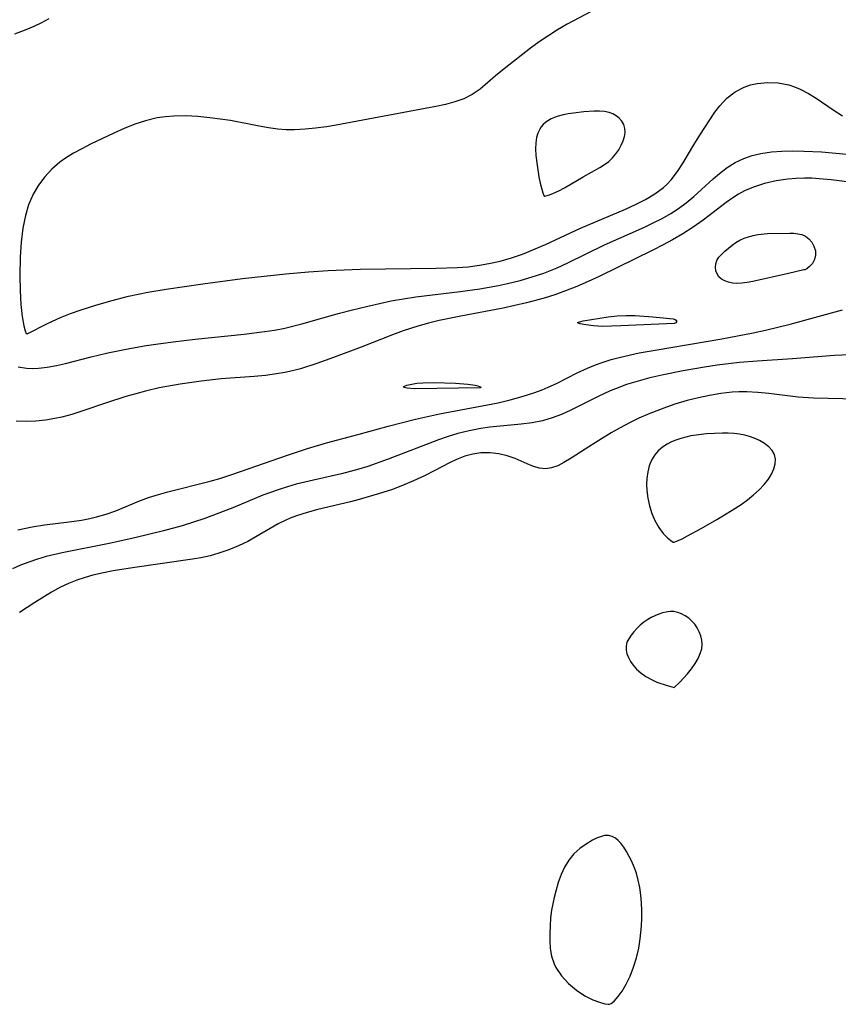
# Model space of a CAD drawing. Header units: metres. Extents: x 1073367 to 1082519, y 1569854 to 1574957.
# Tile 1006 of 1056: x 1080247 to 1080374, y 1573418 to 1573570. Entities that reach past the tile are written whole.
import ezdxf

# ---------------------------------------------------------------- set-up
doc = ezdxf.new("R2010")
doc.units = ezdxf.units.M
doc.layers.add('CGG_CurvaNivelLidar_v1', color=253, linetype='Continuous', lineweight=30)

msp = doc.modelspace()

# ---------------------------------------------------------------- linework, layer by layer
at = {"layer": 'CGG_CurvaNivelLidar_v1'}
for p, q in [((1080335.6546, 1573571.53, 72), (1080331.9618, 1573569.5409, 72)), ((1080249.5394, 1573569.1898, 71.5), (1080248.32, 1573568.6763, 71.5)), ((1080250.7292, 1573569.7556, 71.5), (1080249.5394, 1573569.1898, 71.5)), ((1080251.8827, 1573570.3838, 71.5), (1080250.7292, 1573569.7556, 71.5)), ((1080331.9618, 1573569.5409, 72), (1080330.4615, 1573568.666, 72)), ((1080248.32, 1573568.6763, 71.5), (1080246.5607, 1573568.031, 71.5)), ((1080328.9655, 1573567.7206, 72), (1080327.6106, 1573566.8079, 72)), ((1080330.4615, 1573568.666, 72), (1080328.9655, 1573567.7206, 72)), ((1080327.6106, 1573566.8079, 72), (1080326.2853, 1573565.8508, 72)), ((1080326.2853, 1573565.8508, 72), (1080322.2144, 1573562.6316, 72)), ((1080320.8968, 1573561.5549, 72), (1080318.513, 1573559.5298, 72)), ((1080322.2144, 1573562.6316, 72), (1080320.8968, 1573561.5549, 72)), ((1080359.2733, 1573559.8357, 72), (1080360.2712, 1573560.1705, 72)), ((1080360.2712, 1573560.1705, 72), (1080361.3094, 1573560.3897, 72)), ((1080361.3094, 1573560.3897, 72), (1080362.9239, 1573560.5433, 72)), ((1080362.9239, 1573560.5433, 72), (1080364.56, 1573560.481, 72)), ((1080364.56, 1573560.481, 72), (1080366.178, 1573560.1736, 72)), ((1080366.178, 1573560.1736, 72), (1080367.0743, 1573559.8772, 72)), ((1080317.2543, 1573558.6676, 72), (1080315.9718, 1573558.0355, 72)), ((1080318.513, 1573559.5298, 72), (1080317.2543, 1573558.6676, 72)), ((1080356.6373, 1573558.1092, 72), (1080357.8958, 1573559.0969, 72)), ((1080357.8958, 1573559.0969, 72), (1080359.2733, 1573559.8357, 72)), ((1080367.0743, 1573559.8772, 72), (1080367.9534, 1573559.5044, 72)), ((1080367.9534, 1573559.5044, 72), (1080369.2127, 1573558.8526, 72)), ((1080369.2127, 1573558.8526, 72), (1080370.4361, 1573558.1102, 72)), ((1080313.1475, 1573557.149, 72), (1080311.6494, 1573556.8216, 72)), ((1080314.5892, 1573557.5406, 72), (1080313.1475, 1573557.149, 72)), ((1080315.9718, 1573558.0355, 72), (1080314.5892, 1573557.5406, 72)), ((1080355.5077, 1573556.9214, 72), (1080356.6373, 1573558.1092, 72)), ((1080370.4361, 1573558.1102, 72), (1080373.0273, 1573556.3156, 72)), ((1080311.6494, 1573556.8216, 72), (1080296.2424, 1573553.9521, 72)), ((1080331.3234, 1573555.5402, 72.5), (1080330.5682, 1573555.3377, 72.5)), ((1080332.105, 1573555.7032, 72.5), (1080331.3234, 1573555.5402, 72.5)), ((1080332.9037, 1573555.8353, 72.5), (1080332.105, 1573555.7032, 72.5)), ((1080334.5217, 1573556.025, 72.5), (1080332.9037, 1573555.8353, 72.5)), ((1080336.1212, 1573556.1158, 72.5), (1080334.5217, 1573556.025, 72.5)), ((1080336.921, 1573556.1111, 72.5), (1080336.1212, 1573556.1158, 72.5)), ((1080337.6898, 1573556.0488, 72.5), (1080336.921, 1573556.1111, 72.5)), ((1080338.4147, 1573555.9027, 72.5), (1080337.6898, 1573556.0488, 72.5)), ((1080339.004, 1573555.6855, 72.5), (1080338.4147, 1573555.9027, 72.5)), ((1080339.5375, 1573555.3897, 72.5), (1080339.004, 1573555.6855, 72.5)), ((1080352.4615, 1573552.4321, 72), (1080354.7775, 1573555.9655, 72)), ((1080354.7775, 1573555.9655, 72), (1080355.5077, 1573556.9214, 72)), ((1080373.0273, 1573556.3156, 72), (1080374.481, 1573555.4102, 72)), ((1080265.1256, 1573554.0978, 72), (1080263.4934, 1573553.4476, 72)), ((1080266.7894, 1573554.642, 72), (1080265.1256, 1573554.0978, 72)), ((1080268.6069, 1573555.0711, 72), (1080266.7894, 1573554.642, 72)), ((1080269.8871, 1573555.2611, 72), (1080268.6069, 1573555.0711, 72)), ((1080271.1803, 1573555.3661, 72), (1080269.8871, 1573555.2611, 72)), ((1080273.0249, 1573555.3841, 72), (1080271.1803, 1573555.3661, 72)), ((1080274.8791, 1573555.2863, 72), (1080273.0249, 1573555.3841, 72)), ((1080276.7362, 1573555.1095, 72), (1080274.8791, 1573555.2863, 72)), ((1080278.3474, 1573554.9089, 72), (1080276.7362, 1573555.1095, 72)), ((1080279.9052, 1573554.6647, 72), (1080278.3474, 1573554.9089, 72)), ((1080284.3832, 1573553.7941, 72), (1080279.9052, 1573554.6647, 72)), ((1080296.2424, 1573553.9521, 72), (1080294.738, 1573553.7055, 72)), ((1080328.236, 1573554.0408, 72.5), (1080327.9455, 1573553.6953, 72.5)), ((1080328.584, 1573554.36, 72.5), (1080328.236, 1573554.0408, 72.5)), ((1080328.9739, 1573554.6391, 72.5), (1080328.584, 1573554.36, 72.5)), ((1080329.4696, 1573554.9138, 72.5), (1080328.9739, 1573554.6391, 72.5)), ((1080330.0038, 1573555.1443, 72.5), (1080329.4696, 1573554.9138, 72.5)), ((1080330.5682, 1573555.3377, 72.5), (1080330.0038, 1573555.1443, 72.5)), ((1080340.0026, 1573555.0227, 72.5), (1080339.5375, 1573555.3897, 72.5)), ((1080340.4064, 1573554.5591, 72.5), (1080340.0026, 1573555.0227, 72.5)), ((1080340.702, 1573554.0358, 72.5), (1080340.4064, 1573554.5591, 72.5)), ((1080340.8712, 1573553.4667, 72.5), (1080340.702, 1573554.0358, 72.5)), ((1080261.9272, 1573552.7408, 72), (1080258.3072, 1573551.0078, 72)), ((1080263.4934, 1573553.4476, 72), (1080261.9272, 1573552.7408, 72)), ((1080285.8083, 1573553.5396, 72), (1080284.3832, 1573553.7941, 72)), ((1080287.2265, 1573553.3413, 72), (1080285.8083, 1573553.5396, 72)), ((1080288.5342, 1573553.2362, 72), (1080287.2265, 1573553.3413, 72)), ((1080289.8232, 1573553.228, 72), (1080288.5342, 1573553.2362, 72)), ((1080291.4473, 1573553.3137, 72), (1080289.8232, 1573553.228, 72)), ((1080293.0869, 1573553.4787, 72), (1080291.4473, 1573553.3137, 72)), ((1080294.738, 1573553.7055, 72), (1080293.0869, 1573553.4787, 72)), ((1080327.4207, 1573552.7019, 72.5), (1080327.2278, 1573552.0364, 72.5)), ((1080327.7003, 1573553.3158, 72.5), (1080327.4207, 1573552.7019, 72.5)), ((1080327.9455, 1573553.6953, 72.5), (1080327.7003, 1573553.3158, 72.5)), ((1080340.7949, 1573552.1966, 72.5), (1080340.8971, 1573552.8432, 72.5)), ((1080340.8971, 1573552.8432, 72.5), (1080340.8712, 1573553.4667, 72.5)), ((1080351.5169, 1573550.9323, 72), (1080352.4615, 1573552.4321, 72)), ((1080258.3072, 1573551.0078, 72), (1080256.9687, 1573550.3276, 72)), ((1080327.1058, 1573551.2448, 72.5), (1080327.0759, 1573550.3088, 72.5)), ((1080327.2278, 1573552.0364, 72.5), (1080327.1058, 1573551.2448, 72.5)), ((1080340.288, 1573550.8495, 72.5), (1080340.5909, 1573551.5391, 72.5)), ((1080340.5909, 1573551.5391, 72.5), (1080340.7949, 1573552.1966, 72.5)), ((1080349.8499, 1573548.1303, 72), (1080351.5169, 1573550.9323, 72)), ((1080255.6666, 1573549.6097, 72), (1080254.419, 1573548.838, 72)), ((1080256.9687, 1573550.3276, 72), (1080255.6666, 1573549.6097, 72)), ((1080327.0759, 1573550.3088, 72.5), (1080327.1238, 1573549.2644, 72.5)), ((1080338.9601, 1573548.9133, 72.5), (1080339.4664, 1573549.5224, 72.5)), ((1080339.4664, 1573549.5224, 72.5), (1080339.91, 1573550.1729, 72.5)), ((1080339.91, 1573550.1729, 72.5), (1080340.288, 1573550.8495, 72.5)), ((1080360.5387, 1573549.2773, 71.5), (1080361.8862, 1573549.5922, 71.5)), ((1080361.8862, 1573549.5922, 71.5), (1080363.4894, 1573549.8202, 71.5)), ((1080363.4894, 1573549.8202, 71.5), (1080365.1343, 1573549.941, 71.5)), ((1080365.1343, 1573549.941, 71.5), (1080366.8195, 1573549.9863, 71.5)), ((1080366.8195, 1573549.9863, 71.5), (1080368.5272, 1573549.9651, 71.5)), ((1080368.5272, 1573549.9651, 71.5), (1080371.261, 1573549.8135, 71.5)), ((1080371.261, 1573549.8135, 71.5), (1080381.7953, 1573548.8613, 71.5)), ((1080253.5627, 1573548.2321, 72), (1080252.3342, 1573547.1793, 72)), ((1080254.419, 1573548.838, 72), (1080253.5627, 1573548.2321, 72)), ((1080327.1238, 1573549.2644, 72.5), (1080327.233, 1573548.1623, 72.5)), ((1080327.233, 1573548.1623, 72.5), (1080327.5739, 1573545.9848, 72.5)), ((1080336.9877, 1573547.4315, 72.5), (1080337.715, 1573547.8695, 72.5)), ((1080337.715, 1573547.8695, 72.5), (1080338.3874, 1573548.3644, 72.5)), ((1080338.3874, 1573548.3644, 72.5), (1080338.9601, 1573548.9133, 72.5)), ((1080348.9725, 1573546.7826, 72), (1080349.8499, 1573548.1303, 72)), ((1080356.6677, 1573547.4075, 71.5), (1080357.9217, 1573548.1912, 71.5)), ((1080357.9217, 1573548.1912, 71.5), (1080359.2436, 1573548.8315, 71.5)), ((1080359.2436, 1573548.8315, 71.5), (1080360.5387, 1573549.2773, 71.5)), ((1080252.3342, 1573547.1793, 72), (1080251.231, 1573545.9993, 72)), ((1080334.3965, 1573545.9905, 72.5), (1080336.9877, 1573547.4315, 72.5)), ((1080348.0004, 1573545.5283, 72), (1080348.9725, 1573546.7826, 72)), ((1080354.5256, 1573545.6894, 71.5), (1080355.4764, 1573546.5084, 71.5)), ((1080355.4764, 1573546.5084, 71.5), (1080356.6677, 1573547.4075, 71.5)), ((1080251.231, 1573545.9993, 72), (1080250.261, 1573544.7068, 72)), ((1080327.5739, 1573545.9848, 72.5), (1080327.7775, 1573545.0073, 72.5)), ((1080327.7775, 1573545.0073, 72.5), (1080328.1828, 1573543.516, 72.5)), ((1080331.5226, 1573544.293, 72.5), (1080334.3965, 1573545.9905, 72.5)), ((1080347.3218, 1573544.8129, 72), (1080348.0004, 1573545.5283, 72)), ((1080351.5151, 1573542.9321, 71.5), (1080354.5256, 1573545.6894, 71.5)), ((1080362.4362, 1573544.9557, 71), (1080360.7195, 1573544.3956, 71)), ((1080364.2143, 1573545.3685, 71), (1080362.4362, 1573544.9557, 71)), ((1080366.0373, 1573545.6392, 71), (1080364.2143, 1573545.3685, 71)), ((1080367.3144, 1573545.7414, 71), (1080366.0373, 1573545.6392, 71)), ((1080368.6022, 1573545.7773, 71), (1080367.3144, 1573545.7414, 71)), ((1080369.7512, 1573545.7563, 71), (1080368.6022, 1573545.7773, 71)), ((1080370.9033, 1573545.6922, 71), (1080369.7512, 1573545.7563, 71)), ((1080372.7281, 1573545.5198, 71), (1080370.9033, 1573545.6922, 71)), ((1080376.3655, 1573545.0306, 71), (1080372.7281, 1573545.5198, 71)), ((1080249.4432, 1573543.3085, 72), (1080248.7429, 1573541.6666, 72)), ((1080250.261, 1573544.7068, 72), (1080249.4432, 1573543.3085, 72)), ((1080328.1828, 1573543.516, 72.5), (1080328.3496, 1573543.1078, 72.5)), ((1080329.2224, 1573543.1869, 72.5), (1080329.8503, 1573543.4395, 72.5)), ((1080329.8503, 1573543.4395, 72.5), (1080330.6396, 1573543.8171, 72.5)), ((1080330.6396, 1573543.8171, 72.5), (1080331.5226, 1573544.293, 72.5)), ((1080344.0492, 1573542.4998, 72), (1080345.487, 1573543.363, 72)), ((1080345.487, 1573543.363, 72), (1080346.8057, 1573544.3468, 72)), ((1080346.8057, 1573544.3468, 72), (1080347.3218, 1573544.8129, 72)), ((1080359.3406, 1573543.796, 71), (1080358.4294, 1573543.3001, 71)), ((1080360.7195, 1573544.3956, 71), (1080359.3406, 1573543.796, 71)), ((1080328.3496, 1573543.1078, 72.5), (1080328.4525, 1573542.9636, 72.5)), ((1080328.4525, 1573542.9636, 72.5), (1080328.5, 1573542.9757, 72.5)), ((1080328.5, 1573542.9757, 72.5), (1080329.2224, 1573543.1869, 72.5)), ((1080342.5251, 1573541.7209, 72), (1080344.0492, 1573542.4998, 72)), ((1080349.1538, 1573541.0996, 71.5), (1080350.318, 1573541.9476, 71.5)), ((1080350.318, 1573541.9476, 71.5), (1080351.5151, 1573542.9321, 71.5)), ((1080356.4949, 1573542.0033, 71), (1080352.9351, 1573539.2878, 71)), ((1080357.6936, 1573542.8401, 71), (1080356.4949, 1573542.0033, 71)), ((1080358.4294, 1573543.3001, 71), (1080357.6936, 1573542.8401, 71)), ((1080248.7429, 1573541.6666, 72), (1080248.2341, 1573540.0027, 72)), ((1080333.994, 1573538.0349, 72), (1080340.9414, 1573540.9961, 72)), ((1080340.9414, 1573540.9961, 72), (1080342.5251, 1573541.7209, 72)), ((1080346.6169, 1573539.5689, 71.5), (1080347.9372, 1573540.3172, 71.5)), ((1080347.9372, 1573540.3172, 71.5), (1080349.1538, 1573541.0996, 71.5)), ((1080248.2341, 1573540.0027, 72), (1080247.8522, 1573538.0623, 72)), ((1080343.8683, 1573538.2207, 71.5), (1080345.2569, 1573538.8757, 71.5)), ((1080345.2569, 1573538.8757, 71.5), (1080346.6169, 1573539.5689, 71.5)), ((1080352.9351, 1573539.2878, 71), (1080351.4065, 1573538.2114, 71)), ((1080247.8522, 1573538.0623, 72), (1080247.588, 1573535.8772, 72)), ((1080328.5849, 1573535.5391, 72), (1080333.994, 1573538.0349, 72)), ((1080337.7206, 1573535.4861, 71.5), (1080343.8683, 1573538.2207, 71.5)), ((1080351.4065, 1573538.2114, 71), (1080349.826, 1573537.1934, 71)), ((1080362.8837, 1573537.2044, 70.5), (1080366.3539, 1573537.2856, 70.5)), ((1080366.3539, 1573537.2856, 70.5), (1080366.9899, 1573537.2641, 70.5)), ((1080366.9899, 1573537.2641, 70.5), (1080367.6002, 1573537.196, 70.5)), ((1080247.588, 1573535.8772, 72), (1080247.4325, 1573533.5514, 72)), ((1080348.1988, 1573536.2397, 71), (1080346.7526, 1573535.4662, 71)), ((1080349.826, 1573537.1934, 71), (1080348.1988, 1573536.2397, 71)), ((1080357.4385, 1573535.4212, 70.5), (1080358.0209, 1573535.8358, 70.5)), ((1080358.0209, 1573535.8358, 70.5), (1080358.6397, 1573536.2027, 70.5)), ((1080358.6397, 1573536.2027, 70.5), (1080359.2915, 1573536.4963, 70.5)), ((1080359.2915, 1573536.4963, 70.5), (1080359.979, 1573536.7298, 70.5)), ((1080359.979, 1573536.7298, 70.5), (1080360.6923, 1573536.9128, 70.5)), ((1080360.6923, 1573536.9128, 70.5), (1080361.4235, 1573537.0514, 70.5)), ((1080361.4235, 1573537.0514, 70.5), (1080362.8837, 1573537.2044, 70.5)), ((1080367.6002, 1573537.196, 70.5), (1080368.176, 1573537.057, 70.5)), ((1080368.176, 1573537.057, 70.5), (1080368.7613, 1573536.7981, 70.5)), ((1080368.7613, 1573536.7981, 70.5), (1080369.2887, 1573536.4118, 70.5)), ((1080369.2887, 1573536.4118, 70.5), (1080369.7352, 1573535.8898, 70.5)), ((1080369.7352, 1573535.8898, 70.5), (1080370.075, 1573535.2749, 70.5)), ((1080325.0477, 1573534.0615, 72), (1080328.5849, 1573535.5391, 72)), ((1080332.0359, 1573532.6756, 71.5), (1080337.7206, 1573535.4861, 71.5)), ((1080345.1825, 1573534.6762, 71), (1080336.8788, 1573530.5967, 71)), ((1080346.7526, 1573535.4662, 71), (1080345.1825, 1573534.6762, 71)), ((1080355.8186, 1573534.058, 70.5), (1080356.3274, 1573534.5256, 70.5)), ((1080356.3274, 1573534.5256, 70.5), (1080357.4385, 1573535.4212, 70.5)), ((1080370.075, 1573535.2749, 70.5), (1080370.289, 1573534.5737, 70.5)), ((1080370.289, 1573534.5737, 70.5), (1080370.3283, 1573533.8673, 70.5)), ((1080247.4325, 1573533.5514, 72), (1080247.3738, 1573530.7635, 72)), ((1080319.8374, 1573532.5704, 72), (1080321.6107, 1573532.9731, 72)), ((1080321.6107, 1573532.9731, 72), (1080323.35, 1573533.4703, 72)), ((1080323.35, 1573533.4703, 72), (1080325.0477, 1573534.0615, 72)), ((1080330.3977, 1573531.9299, 71.5), (1080332.0359, 1573532.6756, 71.5)), ((1080354.9106, 1573532.537, 70.5), (1080355.0696, 1573533.0506, 70.5)), ((1080355.0696, 1573533.0506, 70.5), (1080355.3865, 1573533.5707, 70.5)), ((1080355.3865, 1573533.5707, 70.5), (1080355.8186, 1573534.058, 70.5)), ((1080370.1738, 1573533.2028, 70.5), (1080369.8312, 1573532.6097, 70.5)), ((1080370.3283, 1573533.8673, 70.5), (1080370.1738, 1573533.2028, 70.5)), ((1080288.4894, 1573531.0228, 72), (1080291.9829, 1573531.3292, 72)), ((1080291.9829, 1573531.3292, 72), (1080295.0046, 1573531.5031, 72)), ((1080295.0046, 1573531.5031, 72), (1080299.946, 1573531.7211, 72)), ((1080299.946, 1573531.7211, 72), (1080311.6726, 1573531.8573, 72)), ((1080311.6726, 1573531.8573, 72), (1080314.9879, 1573531.9785, 72)), ((1080314.9879, 1573531.9785, 72), (1080316.6309, 1573532.1049, 72)), ((1080316.6309, 1573532.1049, 72), (1080318.4128, 1573532.3227, 72)), ((1080318.4128, 1573532.3227, 72), (1080319.8374, 1573532.5704, 72)), ((1080328.3184, 1573531.1139, 71.5), (1080330.3977, 1573531.9299, 71.5)), ((1080354.8708, 1573532.0062, 70.5), (1080354.9106, 1573532.537, 70.5)), ((1080354.9395, 1573531.4813, 70.5), (1080354.8708, 1573532.0062, 70.5)), ((1080355.1136, 1573530.9867, 70.5), (1080354.9395, 1573531.4813, 70.5)), ((1080368.5, 1573531.6088, 70.5), (1080366.1312, 1573531.0268, 70.5)), ((1080368.6581, 1573531.6283, 70.5), (1080368.5, 1573531.6088, 70.5)), ((1080368.9539, 1573531.7899, 70.5), (1080368.6581, 1573531.6283, 70.5)), ((1080369.3903, 1573532.1302, 70.5), (1080368.9539, 1573531.7899, 70.5)), ((1080369.8312, 1573532.6097, 70.5), (1080369.3903, 1573532.1302, 70.5)), ((1080247.3738, 1573530.7635, 72), (1080247.4259, 1573528.4165, 72)), ((1080275.667, 1573529.4713, 72), (1080281.8036, 1573530.2573, 72)), ((1080281.8036, 1573530.2573, 72), (1080288.4894, 1573531.0228, 72)), ((1080322.7203, 1573529.4882, 71.5), (1080324.7066, 1573529.9888, 71.5)), ((1080324.7066, 1573529.9888, 71.5), (1080326.5256, 1573530.5163, 71.5)), ((1080326.5256, 1573530.5163, 71.5), (1080328.3184, 1573531.1139, 71.5)), ((1080335.1658, 1573529.7939, 71), (1080333.4323, 1573529.0359, 71)), ((1080336.8788, 1573530.5967, 71), (1080335.1658, 1573529.7939, 71)), ((1080355.398, 1573530.5495, 70.5), (1080355.1136, 1573530.9867, 70.5)), ((1080355.8029, 1573530.1895, 70.5), (1080355.398, 1573530.5495, 70.5)), ((1080356.3034, 1573529.9094, 70.5), (1080355.8029, 1573530.1895, 70.5)), ((1080356.8751, 1573529.7033, 70.5), (1080356.3034, 1573529.9094, 70.5)), ((1080357.4985, 1573529.5705, 70.5), (1080356.8751, 1573529.7033, 70.5)), ((1080359.734, 1573529.6637, 70.5), (1080358.9347, 1573529.5508, 70.5)), ((1080360.6108, 1573529.8372, 70.5), (1080359.734, 1573529.6637, 70.5)), ((1080366.1312, 1573531.0268, 70.5), (1080360.6108, 1573529.8372, 70.5)), ((1080247.4259, 1573528.4165, 72), (1080247.5587, 1573526.2645, 72)), ((1080264.1628, 1573527.5267, 72), (1080267.1422, 1573528.1498, 72)), ((1080267.1422, 1573528.1498, 72), (1080269.9886, 1573528.639, 72)), ((1080269.9886, 1573528.639, 72), (1080275.667, 1573529.4713, 72)), ((1080308.5716, 1573527.4358, 71.5), (1080315.4218, 1573528.2466, 71.5)), ((1080315.4218, 1573528.2466, 71.5), (1080318.4685, 1573528.6602, 71.5)), ((1080318.4685, 1573528.6602, 71.5), (1080321.3113, 1573529.1781, 71.5)), ((1080321.3113, 1573529.1781, 71.5), (1080322.7203, 1573529.4882, 71.5)), ((1080331.6867, 1573528.3514, 71), (1080330.0561, 1573527.7798, 71)), ((1080333.4323, 1573529.0359, 71), (1080331.6867, 1573528.3514, 71)), ((1080358.1584, 1573529.5155, 70.5), (1080357.4985, 1573529.5705, 70.5)), ((1080358.9347, 1573529.5508, 70.5), (1080358.1584, 1573529.5155, 70.5)), ((1080259.122, 1573526.1779, 72), (1080261.425, 1573526.8348, 72)), ((1080261.425, 1573526.8348, 72), (1080264.1628, 1573527.5267, 72)), ((1080301.1541, 1573526.0288, 71.5), (1080304.774, 1573526.8185, 71.5)), ((1080304.774, 1573526.8185, 71.5), (1080306.6677, 1573527.153, 71.5)), ((1080306.6677, 1573527.153, 71.5), (1080308.5716, 1573527.4358, 71.5)), ((1080328.4061, 1573527.2605, 71), (1080325.6767, 1573526.5189, 71)), ((1080330.0561, 1573527.7798, 71), (1080328.4061, 1573527.2605, 71)), ((1080247.5587, 1573526.2645, 72), (1080247.751, 1573524.4165, 72)), ((1080255.19, 1573524.8718, 72), (1080256.8515, 1573525.4575, 72)), ((1080256.8515, 1573525.4575, 72), (1080259.122, 1573526.1779, 72)), ((1080296.7844, 1573524.9242, 71.5), (1080298.5727, 1573525.3975, 71.5)), ((1080298.5727, 1573525.3975, 71.5), (1080301.1541, 1573526.0288, 71.5)), ((1080322.0816, 1573525.7075, 71), (1080315.5145, 1573524.4534, 71)), ((1080325.6767, 1573526.5189, 71), (1080322.0816, 1573525.7075, 71)), ((1080366.3837, 1573523.2088, 71), (1080374.5061, 1573525.4605, 71)), ((1080247.751, 1573524.4165, 72), (1080247.9818, 1573522.9789, 72)), ((1080251.7652, 1573523.396, 72), (1080253.6453, 1573524.259, 72)), ((1080253.6453, 1573524.259, 72), (1080255.19, 1573524.8718, 72)), ((1080290.9524, 1573523.2569, 71.5), (1080296.7844, 1573524.9242, 71.5)), ((1080312.1727, 1573523.7716, 71), (1080310.5189, 1573523.3785, 71)), ((1080315.5145, 1573524.4534, 71), (1080312.1727, 1573523.7716, 71)), ((1080333.5612, 1573523.4593, 70.5), (1080333.6841, 1573523.5526, 70.5)), ((1080333.6841, 1573523.5526, 70.5), (1080334.435, 1573523.7371, 70.5)), ((1080334.435, 1573523.7371, 70.5), (1080338.2957, 1573524.3673, 70.5)), ((1080338.2957, 1573524.3673, 70.5), (1080339.6509, 1573524.5375, 70.5)), ((1080339.6509, 1573524.5375, 70.5), (1080341.0374, 1573524.5847, 70.5)), ((1080341.0374, 1573524.5847, 70.5), (1080342.4298, 1573524.5442, 70.5)), ((1080342.4298, 1573524.5442, 70.5), (1080345.1876, 1573524.363, 70.5)), ((1080345.1876, 1573524.363, 70.5), (1080347.2716, 1573524.1717, 70.5)), ((1080347.2716, 1573524.1717, 70.5), (1080348.3052, 1573524.0407, 70.5)), ((1080348.3052, 1573524.0407, 70.5), (1080348.6563, 1573523.9394, 70.5)), ((1080348.6563, 1573523.9394, 70.5), (1080348.8373, 1573523.7916, 70.5)), ((1080348.8488, 1573523.6114, 70.5), (1080348.741, 1573523.4494, 70.5)), ((1080348.8373, 1573523.7916, 70.5), (1080348.8488, 1573523.6114, 70.5)), ((1080247.9818, 1573522.9789, 72), (1080248.1805, 1573522.1958, 72)), ((1080248.1805, 1573522.1958, 72), (1080248.3727, 1573521.7829, 72)), ((1080248.5, 1573521.7355, 72), (1080251.7652, 1573523.396, 72)), ((1080282.0399, 1573521.6753, 71.5), (1080285.1886, 1573522.0737, 71.5)), ((1080285.1886, 1573522.0737, 71.5), (1080286.7498, 1573522.3211, 71.5)), ((1080286.7498, 1573522.3211, 71.5), (1080288.3205, 1573522.62, 71.5)), ((1080288.3205, 1573522.62, 71.5), (1080290.9524, 1573523.2569, 71.5)), ((1080306.5969, 1573522.1794, 71), (1080304.9801, 1573521.5751, 71)), ((1080308.8823, 1573522.9312, 71), (1080306.5969, 1573522.1794, 71)), ((1080310.5189, 1573523.3785, 71), (1080308.8823, 1573522.9312, 71)), ((1080333.6593, 1573523.3676, 70.5), (1080333.5612, 1573523.4593, 70.5)), ((1080333.934, 1573523.2759, 70.5), (1080333.6593, 1573523.3676, 70.5)), ((1080334.8407, 1573523.1013, 70.5), (1080333.934, 1573523.2759, 70.5)), ((1080336.0298, 1573522.9589, 70.5), (1080334.8407, 1573523.1013, 70.5)), ((1080337.3593, 1573522.8863, 70.5), (1080336.0298, 1573522.9589, 70.5)), ((1080340.2406, 1573522.9629, 70.5), (1080337.3593, 1573522.8863, 70.5)), ((1080348.5, 1573523.3328, 70.5), (1080340.2406, 1573522.9629, 70.5)), ((1080348.741, 1573523.4494, 70.5), (1080348.5, 1573523.3328, 70.5)), ((1080360.6725, 1573521.8647, 71), (1080362.5847, 1573522.2771, 71)), ((1080362.5847, 1573522.2771, 71), (1080366.3837, 1573523.2088, 71)), ((1080248.3727, 1573521.7829, 72), (1080248.5, 1573521.7355, 72)), ((1080268.3985, 1573520.1392, 71.5), (1080271.091, 1573520.5103, 71.5)), ((1080271.091, 1573520.5103, 71.5), (1080274.4687, 1573520.9017, 71.5)), ((1080274.4687, 1573520.9017, 71.5), (1080282.0399, 1573521.6753, 71.5)), ((1080304.9801, 1573521.5751, 71), (1080300.1365, 1573519.6707, 71)), ((1080345.5595, 1573519.2302, 71), (1080355.8172, 1573520.9597, 71)), ((1080355.8172, 1573520.9597, 71), (1080360.6725, 1573521.8647, 71)), ((1080260.9997, 1573518.7816, 71.5), (1080263.5654, 1573519.3086, 71.5)), ((1080263.5654, 1573519.3086, 71.5), (1080266.6079, 1573519.8561, 71.5)), ((1080266.6079, 1573519.8561, 71.5), (1080268.3985, 1573520.1392, 71.5)), ((1080300.1365, 1573519.6707, 71), (1080295.8518, 1573518.0548, 71)), ((1080343.0905, 1573518.7861, 71), (1080345.5595, 1573519.2302, 71)), ((1080254.4484, 1573517.1725, 71.5), (1080258.3996, 1573518.179, 71.5)), ((1080258.3996, 1573518.179, 71.5), (1080260.9997, 1573518.7816, 71.5)), ((1080295.8518, 1573518.0548, 71), (1080293.2611, 1573517.1417, 71)), ((1080337.5216, 1573517.38, 71), (1080338.7636, 1573517.7677, 71)), ((1080338.7636, 1573517.7677, 71), (1080340.1875, 1573518.1511, 71)), ((1080340.1875, 1573518.1511, 71), (1080343.0905, 1573518.7861, 71)), ((1080361.287, 1573517.5372, 71.5), (1080358.5626, 1573517.3097, 71.5)), ((1080366.7644, 1573517.8501, 71.5), (1080361.287, 1573517.5372, 71.5)), ((1080373.2632, 1573518.3633, 71.5), (1080366.7644, 1573517.8501, 71.5)), ((1080375.5324, 1573518.4987, 71.5), (1080373.2632, 1573518.3633, 71.5)), ((1080247.1246, 1573516.6432, 71.5), (1080248.4182, 1573516.4183, 71.5)), ((1080248.4182, 1573516.4183, 71.5), (1080249.3232, 1573516.3762, 71.5)), ((1080249.3232, 1573516.3762, 71.5), (1080250.2479, 1573516.413, 71.5)), ((1080250.2479, 1573516.413, 71.5), (1080251.6214, 1573516.5787, 71.5)), ((1080251.6214, 1573516.5787, 71.5), (1080253.0231, 1573516.843, 71.5)), ((1080253.0231, 1573516.843, 71.5), (1080254.4484, 1573517.1725, 71.5)), ((1080289.5243, 1573516.0402, 71), (1080288.3141, 1573515.7713, 71)), ((1080290.7253, 1573516.3553, 71), (1080289.5243, 1573516.0402, 71)), ((1080293.2611, 1573517.1417, 71), (1080290.7253, 1573516.3553, 71)), ((1080333.4888, 1573515.6936, 71), (1080335.1075, 1573516.4558, 71)), ((1080335.1075, 1573516.4558, 71), (1080336.3018, 1573516.9439, 71)), ((1080336.3018, 1573516.9439, 71), (1080337.5216, 1573517.38, 71)), ((1080349.8747, 1573516.0297, 71.5), (1080346.5637, 1573515.3636, 71.5)), ((1080353.1789, 1573516.5975, 71.5), (1080349.8747, 1573516.0297, 71.5)), ((1080355.142, 1573516.8918, 71.5), (1080353.1789, 1573516.5975, 71.5)), ((1080358.5626, 1573517.3097, 71.5), (1080355.142, 1573516.8918, 71.5)), ((1080275.409, 1573514.4399, 71), (1080272.1389, 1573513.9794, 71)), ((1080278.5086, 1573514.7645, 71), (1080275.409, 1573514.4399, 71)), ((1080283.6044, 1573515.1563, 71), (1080278.5086, 1573514.7645, 71)), ((1080285.3317, 1573515.3225, 71), (1080283.6044, 1573515.1563, 71)), ((1080287.0462, 1573515.5476, 71), (1080285.3317, 1573515.3225, 71)), ((1080288.3141, 1573515.7713, 71), (1080287.0462, 1573515.5476, 71)), ((1080330.3047, 1573514.0743, 71), (1080333.4888, 1573515.6936, 71)), ((1080342.9147, 1573514.4423, 71.5), (1080341.1326, 1573513.8895, 71.5)), ((1080344.7273, 1573514.9303, 71.5), (1080342.9147, 1573514.4423, 71.5)), ((1080346.5637, 1573515.3636, 71.5), (1080344.7273, 1573514.9303, 71.5)), ((1080266.819, 1573512.9053, 71), (1080265.2898, 1573512.4944, 71)), ((1080268.8936, 1573513.3828, 71), (1080266.819, 1573512.9053, 71)), ((1080272.1389, 1573513.9794, 71), (1080268.8936, 1573513.3828, 71)), ((1080306.6425, 1573513.5422, 70.5), (1080306.7146, 1573513.6217, 70.5)), ((1080306.7181, 1573513.4671, 70.5), (1080306.6425, 1573513.5422, 70.5)), ((1080306.7146, 1573513.6217, 70.5), (1080307.1865, 1573513.7918, 70.5)), ((1080307.2141, 1573513.3425, 70.5), (1080306.7181, 1573513.4671, 70.5)), ((1080307.1865, 1573513.7918, 70.5), (1080307.9258, 1573513.9645, 70.5)), ((1080308.3284, 1573513.2571, 70.5), (1080307.2141, 1573513.3425, 70.5)), ((1080307.9258, 1573513.9645, 70.5), (1080308.7379, 1573514.1037, 70.5)), ((1080311.785, 1573513.2813, 70.5), (1080308.3284, 1573513.2571, 70.5)), ((1080308.7379, 1573514.1037, 70.5), (1080309.6608, 1573514.1878, 70.5)), ((1080309.6608, 1573514.1878, 70.5), (1080311.3284, 1573514.2146, 70.5)), ((1080311.3284, 1573514.2146, 70.5), (1080314.707, 1573514.1059, 70.5)), ((1080318.5, 1573513.4017, 70.5), (1080311.785, 1573513.2813, 70.5)), ((1080314.707, 1573514.1059, 70.5), (1080316.6096, 1573513.9553, 70.5)), ((1080316.6096, 1573513.9553, 70.5), (1080317.7378, 1573513.7987, 70.5)), ((1080317.7378, 1573513.7987, 70.5), (1080318.16, 1573513.7071, 70.5)), ((1080318.16, 1573513.7071, 70.5), (1080318.4153, 1573513.6228, 70.5)), ((1080318.4153, 1573513.6228, 70.5), (1080318.5633, 1573513.5291, 70.5)), ((1080318.5855, 1573513.4479, 70.5), (1080318.5, 1573513.4017, 70.5)), ((1080318.5633, 1573513.5291, 70.5), (1080318.5855, 1573513.4479, 70.5)), ((1080326.7924, 1573512.6119, 71), (1080328.0567, 1573513.0741, 71)), ((1080328.0567, 1573513.0741, 71), (1080329.0267, 1573513.4783, 71)), ((1080329.0267, 1573513.4783, 71), (1080330.3047, 1573514.0743, 71)), ((1080338.6139, 1573512.9368, 71.5), (1080336.7357, 1573512.0593, 71.5)), ((1080339.3902, 1573513.2567, 71.5), (1080338.6139, 1573512.9368, 71.5)), ((1080341.1326, 1573513.8895, 71.5), (1080339.3902, 1573513.2567, 71.5)), ((1080263.7723, 1573512.0442, 71), (1080260.7672, 1573511.0658, 71)), ((1080265.2898, 1573512.4944, 71), (1080263.7723, 1573512.0442, 71)), ((1080321.2945, 1573511.1015, 71), (1080323.1563, 1573511.5348, 71)), ((1080323.1563, 1573511.5348, 71), (1080324.9913, 1573512.0379, 71)), ((1080324.9913, 1573512.0379, 71), (1080326.7924, 1573512.6119, 71)), ((1080336.7357, 1573512.0593, 71.5), (1080332.5002, 1573509.9259, 71.5)), ((1080350.4899, 1573511.4176, 72), (1080348.559, 1573510.8496, 72)), ((1080352.2161, 1573511.8565, 72), (1080350.4899, 1573511.4176, 72)), ((1080353.9512, 1573512.2291, 72), (1080352.2161, 1573511.8565, 72)), ((1080355.6932, 1573512.5207, 72), (1080353.9512, 1573512.2291, 72)), ((1080357.4407, 1573512.7102, 72), (1080355.6932, 1573512.5207, 72)), ((1080358.493, 1573512.764, 72), (1080357.4407, 1573512.7102, 72)), ((1080359.7135, 1573512.7649, 72), (1080358.493, 1573512.764, 72)), ((1080361.4146, 1573512.6722, 72), (1080359.7135, 1573512.7649, 72)), ((1080363.1153, 1573512.5052, 72), (1080361.4146, 1573512.6722, 72)), ((1080367.626, 1573511.9623, 72), (1080363.1153, 1573512.5052, 72)), ((1080370.0076, 1573511.7832, 72), (1080367.626, 1573511.9623, 72)), ((1080376.8141, 1573511.6206, 72), (1080370.0076, 1573511.7832, 72)), ((1080260.7672, 1573511.0658, 71), (1080256.9832, 1573509.7767, 71)), ((1080312.2192, 1573509.3995, 71), (1080321.2945, 1573511.1015, 71)), ((1080332.5002, 1573509.9259, 71.5), (1080331.0766, 1573509.3003, 71.5)), ((1080347.2673, 1573510.415, 72), (1080344.7243, 1573509.4351, 72)), ((1080348.559, 1573510.8496, 72), (1080347.2673, 1573510.415, 72)), ((1080251.3225, 1573508.4033, 71), (1080249.8736, 1573508.2522, 71)), ((1080252.7643, 1573508.6397, 71), (1080251.3225, 1573508.4033, 71)), ((1080253.8453, 1573508.8694, 71), (1080252.7643, 1573508.6397, 71)), ((1080255.4186, 1573509.2877, 71), (1080253.8453, 1573508.8694, 71)), ((1080256.9832, 1573509.7767, 71), (1080255.4186, 1573509.2877, 71)), ((1080304.2753, 1573507.4981, 71), (1080308.5131, 1573508.5649, 71)), ((1080308.5131, 1573508.5649, 71), (1080312.2192, 1573509.3995, 71)), ((1080329.6292, 1573508.758, 71.5), (1080328.1549, 1573508.3218, 71.5)), ((1080331.0766, 1573509.3003, 71.5), (1080329.6292, 1573508.758, 71.5)), ((1080343.0376, 1573508.6958, 72), (1080341.5735, 1573507.9869, 72)), ((1080344.7243, 1573509.4351, 72), (1080343.0376, 1573508.6958, 72)), ((1080248.4197, 1573508.201, 71), (1080246.8049, 1573508.2716, 71)), ((1080249.8736, 1573508.2522, 71), (1080248.4197, 1573508.201, 71)), ((1080299.8332, 1573506.235, 71), (1080304.2753, 1573507.4981, 71)), ((1080318.6026, 1573507.1105, 71.5), (1080316.8145, 1573506.7706, 71.5)), ((1080319.9764, 1573507.3038, 71.5), (1080318.6026, 1573507.1105, 71.5)), ((1080324.8556, 1573507.7646, 71.5), (1080319.9764, 1573507.3038, 71.5)), ((1080326.5178, 1573507.9858, 71.5), (1080324.8556, 1573507.7646, 71.5)), ((1080328.1549, 1573508.3218, 71.5), (1080326.5178, 1573507.9858, 71.5)), ((1080340.1424, 1573507.2347, 72), (1080338.748, 1573506.4473, 72)), ((1080341.5735, 1573507.9869, 72), (1080340.1424, 1573507.2347, 72)), ((1080294.7502, 1573504.9013, 71), (1080299.8332, 1573506.235, 71)), ((1080312.0859, 1573505.3611, 71.5), (1080304.3025, 1573502.3652, 71.5)), ((1080313.5584, 1573505.8722, 71.5), (1080312.0859, 1573505.3611, 71.5)), ((1080315.0422, 1573506.3273, 71.5), (1080313.5584, 1573505.8722, 71.5)), ((1080316.8145, 1573506.7706, 71.5), (1080315.0422, 1573506.3273, 71.5)), ((1080338.748, 1573506.4473, 72), (1080336.8306, 1573505.2875, 72)), ((1080348.7594, 1573505.3395, 72.5), (1080348.0687, 1573505.0513, 72.5)), ((1080349.5046, 1573505.5891, 72.5), (1080348.7594, 1573505.3395, 72.5)), ((1080350.276, 1573505.7958, 72.5), (1080349.5046, 1573505.5891, 72.5)), ((1080351.0674, 1573505.9649, 72.5), (1080350.276, 1573505.7958, 72.5)), ((1080352.2645, 1573506.1548, 72.5), (1080351.0674, 1573505.9649, 72.5)), ((1080353.4809, 1573506.2863, 72.5), (1080352.2645, 1573506.1548, 72.5)), ((1080354.7048, 1573506.3684, 72.5), (1080353.4809, 1573506.2863, 72.5)), ((1080355.9253, 1573506.4038, 72.5), (1080354.7048, 1573506.3684, 72.5)), ((1080356.8302, 1573506.3963, 72.5), (1080355.9253, 1573506.4038, 72.5)), ((1080357.7221, 1573506.3484, 72.5), (1080356.8302, 1573506.3963, 72.5)), ((1080358.5954, 1573506.2458, 72.5), (1080357.7221, 1573506.3484, 72.5)), ((1080359.3694, 1573506.0937, 72.5), (1080358.5954, 1573506.2458, 72.5)), ((1080360.1178, 1573505.8886, 72.5), (1080359.3694, 1573506.0937, 72.5)), ((1080360.8343, 1573505.6353, 72.5), (1080360.1178, 1573505.8886, 72.5)), ((1080361.6774, 1573505.2538, 72.5), (1080360.8343, 1573505.6353, 72.5)), ((1080288.5694, 1573502.9663, 71), (1080291.8499, 1573504.02, 71)), ((1080291.8499, 1573504.02, 71), (1080294.7502, 1573504.9013, 71)), ((1080334.7007, 1573503.946, 72), (1080332.5377, 1573502.5262, 72)), ((1080336.8306, 1573505.2875, 72), (1080334.7007, 1573503.946, 72)), ((1080346.6798, 1573504.2381, 72.5), (1080346.0253, 1573503.6863, 72.5)), ((1080347.4154, 1573504.7152, 72.5), (1080346.6798, 1573504.2381, 72.5)), ((1080348.0687, 1573505.0513, 72.5), (1080347.4154, 1573504.7152, 72.5)), ((1080362.4411, 1573504.8087, 72.5), (1080361.6774, 1573505.2538, 72.5)), ((1080363.1019, 1573504.304, 72.5), (1080362.4411, 1573504.8087, 72.5)), ((1080363.6282, 1573503.7392, 72.5), (1080363.1019, 1573504.304, 72.5)), ((1080281.6164, 1573500.5101, 71), (1080288.5694, 1573502.9663, 71)), ((1080304.3025, 1573502.3652, 71.5), (1080301.1385, 1573501.2553, 71.5)), ((1080314.8662, 1573502.3398, 72), (1080313.7505, 1573501.8055, 72)), ((1080316.1201, 1573502.8248, 72), (1080314.8662, 1573502.3398, 72)), ((1080317.3928, 1573503.1724, 72), (1080316.1201, 1573502.8248, 72)), ((1080318.6272, 1573503.3557, 72), (1080317.3928, 1573503.1724, 72)), ((1080320.0376, 1573503.374, 72), (1080318.6272, 1573503.3557, 72)), ((1080321.3887, 1573503.207, 72), (1080320.0376, 1573503.374, 72)), ((1080322.6923, 1573502.8917, 72), (1080321.3887, 1573503.207, 72)), ((1080323.9273, 1573502.4619, 72), (1080322.6923, 1573502.8917, 72)), ((1080325.7845, 1573501.6382, 72), (1080323.9273, 1573502.4619, 72)), ((1080332.5377, 1573502.5262, 72), (1080331.4279, 1573501.8435, 72)), ((1080345.4711, 1573503.0553, 72.5), (1080344.9876, 1573502.2483, 72.5)), ((1080346.0253, 1573503.6863, 72.5), (1080345.4711, 1573503.0553, 72.5)), ((1080363.9785, 1573503.1094, 72.5), (1080363.6282, 1573503.7392, 72.5)), ((1080364.1174, 1573502.4055, 72.5), (1080363.9785, 1573503.1094, 72.5)), ((1080364.0673, 1573501.651, 72.5), (1080364.1174, 1573502.4055, 72.5)), ((1080299.7585, 1573500.8305, 71.5), (1080297.0751, 1573500.1185, 71.5)), ((1080301.1385, 1573501.2553, 71.5), (1080299.7585, 1573500.8305, 71.5)), ((1080313.7505, 1573501.8055, 72), (1080311.5048, 1573500.6075, 72)), ((1080326.7332, 1573501.2518, 72), (1080325.7845, 1573501.6382, 72)), ((1080327.6711, 1573500.9823, 72), (1080326.7332, 1573501.2518, 72)), ((1080328.6074, 1573500.8937, 72), (1080327.6711, 1573500.9823, 72)), ((1080329.5377, 1573501.0313, 72), (1080328.6074, 1573500.8937, 72)), ((1080330.4772, 1573501.3626, 72), (1080329.5377, 1573501.0313, 72)), ((1080331.4279, 1573501.8435, 72), (1080330.4772, 1573501.3626, 72)), ((1080344.633, 1573501.3574, 72.5), (1080344.3856, 1573500.4051, 72.5)), ((1080344.9876, 1573502.2483, 72.5), (1080344.633, 1573501.3574, 72.5)), ((1080363.5214, 1573500.077, 72.5), (1080363.8612, 1573500.868, 72.5)), ((1080363.8612, 1573500.868, 72.5), (1080364.0673, 1573501.651, 72.5)), ((1080276.7677, 1573498.992, 71), (1080278.2931, 1573499.416, 71)), ((1080278.2931, 1573499.416, 71), (1080279.9593, 1573499.9412, 71)), ((1080279.9593, 1573499.9412, 71), (1080281.6164, 1573500.5101, 71)), ((1080297.0751, 1573500.1185, 71.5), (1080292.7739, 1573499.1481, 71.5)), ((1080309.8935, 1573499.7929, 72), (1080308.2228, 1573499.0218, 72)), ((1080311.5048, 1573500.6075, 72), (1080309.8935, 1573499.7929, 72)), ((1080344.234, 1573499.4033, 72.5), (1080344.2079, 1573498.5058, 72.5)), ((1080344.3856, 1573500.4051, 72.5), (1080344.234, 1573499.4033, 72.5)), ((1080362.3975, 1573498.4441, 72.5), (1080363.0604, 1573499.2983, 72.5)), ((1080363.0604, 1573499.2983, 72.5), (1080363.5214, 1573500.077, 72.5)), ((1080270.2353, 1573497.3526, 71), (1080276.7677, 1573498.992, 71)), ((1080287.4571, 1573497.7191, 71.5), (1080284.9439, 1573496.8039, 71.5)), ((1080288.73, 1573498.1225, 71.5), (1080287.4571, 1573497.7191, 71.5)), ((1080290.0683, 1573498.4965, 71.5), (1080288.73, 1573498.1225, 71.5)), ((1080292.7739, 1573499.1481, 71.5), (1080290.0683, 1573498.4965, 71.5)), ((1080306.5248, 1573498.3133, 72), (1080304.7869, 1573497.663, 72)), ((1080308.2228, 1573499.0218, 72), (1080306.5248, 1573498.3133, 72)), ((1080344.2079, 1573498.5058, 72.5), (1080344.2651, 1573497.5272, 72.5)), ((1080361.6205, 1573497.6286, 72.5), (1080362.3975, 1573498.4441, 72.5)), ((1080265.758, 1573495.8972, 71), (1080267.2554, 1573496.4491, 71)), ((1080267.2554, 1573496.4491, 71), (1080268.7898, 1573496.9415, 71)), ((1080268.7898, 1573496.9415, 71), (1080270.2353, 1573497.3526, 71)), ((1080284.9439, 1573496.8039, 71.5), (1080280.2707, 1573494.8785, 71.5)), ((1080302.9658, 1573497.0576, 72), (1080299.8025, 1573496.1412, 72)), ((1080304.7869, 1573497.663, 72), (1080302.9658, 1573497.0576, 72)), ((1080344.2651, 1573497.5272, 72.5), (1080344.417, 1573496.3539, 72.5)), ((1080344.417, 1573496.3539, 72.5), (1080344.6655, 1573495.1618, 72.5)), ((1080359.8317, 1573496.1069, 72.5), (1080360.7585, 1573496.8495, 72.5)), ((1080360.7585, 1573496.8495, 72.5), (1080361.6205, 1573497.6286, 72.5)), ((1080262.2061, 1573494.4142, 71), (1080265.758, 1573495.8972, 71)), ((1080280.2707, 1573494.8785, 71.5), (1080277.7351, 1573493.8728, 71.5)), ((1080298.479, 1573495.799, 72), (1080293.4393, 1573494.6048, 72)), ((1080299.8025, 1573496.1412, 72), (1080298.479, 1573495.799, 72)), ((1080344.6655, 1573495.1618, 72.5), (1080345.0189, 1573493.9963, 72.5)), ((1080357.4529, 1573494.515, 72.5), (1080358.8154, 1573495.3825, 72.5)), ((1080358.8154, 1573495.3825, 72.5), (1080359.8317, 1573496.1069, 72.5)), ((1080256.8931, 1573492.9659, 71), (1080258.1995, 1573493.2157, 71)), ((1080258.1995, 1573493.2157, 71), (1080259.2021, 1573493.4515, 71)), ((1080259.2021, 1573493.4515, 71), (1080260.7228, 1573493.89, 71)), ((1080260.7228, 1573493.89, 71), (1080262.2061, 1573494.4142, 71)), ((1080275.9889, 1573493.2417, 71.5), (1080274.2263, 1573492.6521, 71.5)), ((1080277.7351, 1573493.8728, 71.5), (1080275.9889, 1573493.2417, 71.5)), ((1080289.1341, 1573493.2633, 72), (1080288.4807, 1573492.9843, 72)), ((1080290.1145, 1573493.6337, 72), (1080289.1341, 1573493.2633, 72)), ((1080291.7566, 1573494.1551, 72), (1080290.1145, 1573493.6337, 72)), ((1080293.4393, 1573494.6048, 72), (1080291.7566, 1573494.1551, 72)), ((1080345.0189, 1573493.9963, 72.5), (1080345.4818, 1573492.9014, 72.5)), ((1080355.0485, 1573493.0495, 72.5), (1080357.4529, 1573494.515, 72.5)), ((1080247.0822, 1573491.4424, 71), (1080249.2723, 1573491.935, 71)), ((1080249.2723, 1573491.935, 71), (1080251.1786, 1573492.2339, 71)), ((1080251.1786, 1573492.2339, 71), (1080255.0006, 1573492.6922, 71)), ((1080255.0006, 1573492.6922, 71), (1080256.8931, 1573492.9659, 71)), ((1080272.4493, 1573492.1031, 71.5), (1080269.5597, 1573491.3084, 71.5)), ((1080274.2263, 1573492.6521, 71.5), (1080272.4493, 1573492.1031, 71.5)), ((1080287.2969, 1573492.4079, 72), (1080282.6099, 1573489.6807, 72)), ((1080288.4807, 1573492.9843, 72), (1080287.2969, 1573492.4079, 72)), ((1080345.4818, 1573492.9014, 72.5), (1080346.1052, 1573491.8234, 72.5)), ((1080346.1052, 1573491.8234, 72.5), (1080346.7862, 1573490.9181, 72.5)), ((1080350.5555, 1573490.5251, 72.5), (1080352.6661, 1573491.6701, 72.5)), ((1080352.6661, 1573491.6701, 72.5), (1080355.0485, 1573493.0495, 72.5)), ((1080265.141, 1573490.2382, 71.5), (1080261.1944, 1573489.3666, 71.5)), ((1080269.5597, 1573491.3084, 71.5), (1080265.141, 1573490.2382, 71.5)), ((1080346.7862, 1573490.9181, 72.5), (1080347.4511, 1573490.2201, 72.5)), ((1080347.4511, 1573490.2201, 72.5), (1080347.9645, 1573489.7958, 72.5)), ((1080348.5, 1573489.5483, 72.5), (1080349.7028, 1573490.0939, 72.5)), ((1080349.7028, 1573490.0939, 72.5), (1080350.5555, 1573490.5251, 72.5)), ((1080261.1944, 1573489.3666, 71.5), (1080253.8966, 1573487.9185, 71.5)), ((1080281.1709, 1573488.9773, 72), (1080279.6783, 1573488.3642, 72)), ((1080282.6099, 1573489.6807, 72), (1080281.1709, 1573488.9773, 72)), ((1080347.9645, 1573489.7958, 72.5), (1080348.336, 1573489.5668, 72.5)), ((1080348.336, 1573489.5668, 72.5), (1080348.5, 1573489.5483, 72.5)), ((1080251.4673, 1573487.3259, 71.5), (1080250.097, 1573486.9324, 71.5)), ((1080253.8966, 1573487.9185, 71.5), (1080251.4673, 1573487.3259, 71.5)), ((1080275.3614, 1573487.1522, 72), (1080274.0833, 1573486.92, 72)), ((1080276.763, 1573487.4646, 72), (1080275.3614, 1573487.1522, 72)), ((1080278.1393, 1573487.8428, 72), (1080276.763, 1573487.4646, 72)), ((1080279.6783, 1573488.3642, 72), (1080278.1393, 1573487.8428, 72)), ((1080247.4828, 1573485.9896, 71.5), (1080246.2425, 1573485.4358, 71.5)), ((1080248.7483, 1573486.4831, 71.5), (1080247.4828, 1573485.9896, 71.5)), ((1080250.097, 1573486.9324, 71.5), (1080248.7483, 1573486.4831, 71.5)), ((1080264.7828, 1573485.6059, 72), (1080261.8014, 1573485.1311, 72)), ((1080274.0833, 1573486.92, 72), (1080264.7828, 1573485.6059, 72)), ((1080257.483, 1573484.1248, 72), (1080256.1758, 1573483.6892, 72)), ((1080258.6815, 1573484.4605, 72), (1080257.483, 1573484.1248, 72)), ((1080260.33, 1573484.8459, 72), (1080258.6815, 1573484.4605, 72)), ((1080261.8014, 1573485.1311, 72), (1080260.33, 1573484.8459, 72)), ((1080253.6695, 1573482.6052, 72), (1080252.2922, 1573481.8425, 72)), ((1080254.9026, 1573483.1843, 72), (1080253.6695, 1573482.6052, 72)), ((1080256.1758, 1573483.6892, 72), (1080254.9026, 1573483.1843, 72)), ((1080252.2922, 1573481.8425, 72), (1080249.7127, 1573480.2531, 72)), ((1080249.7127, 1573480.2531, 72), (1080247.3414, 1573478.7012, 72)), ((1080344.937, 1573477.93, 72.5), (1080344.3885, 1573477.6066, 72.5)), ((1080345.505, 1573478.2106, 72.5), (1080344.937, 1573477.93, 72.5)), ((1080346.0857, 1573478.4486, 72.5), (1080345.505, 1573478.2106, 72.5)), ((1080346.6731, 1573478.64, 72.5), (1080346.0857, 1573478.4486, 72.5)), ((1080347.262, 1573478.7773, 72.5), (1080346.6731, 1573478.64, 72.5)), ((1080347.8471, 1573478.8484, 72.5), (1080347.262, 1573478.7773, 72.5)), ((1080348.423, 1573478.8359, 72.5), (1080347.8471, 1573478.8484, 72.5)), ((1080349.0363, 1573478.7103, 72.5), (1080348.423, 1573478.8359, 72.5)), ((1080349.6292, 1573478.4855, 72.5), (1080349.0363, 1573478.7103, 72.5)), ((1080350.1975, 1573478.1818, 72.5), (1080349.6292, 1573478.4855, 72.5)), ((1080350.7345, 1573477.8127, 72.5), (1080350.1975, 1573478.1818, 72.5)), ((1080343.2456, 1573476.7303, 72.5), (1080342.7257, 1573476.2397, 72.5)), ((1080343.8003, 1573477.1898, 72.5), (1080343.2456, 1573476.7303, 72.5)), ((1080344.3885, 1573477.6066, 72.5), (1080343.8003, 1573477.1898, 72.5)), ((1080351.2301, 1573477.3857, 72.5), (1080350.7345, 1573477.8127, 72.5)), ((1080351.6697, 1573476.9021, 72.5), (1080351.2301, 1573477.3857, 72.5)), ((1080352.0545, 1573476.3356, 72.5), (1080351.6697, 1573476.9021, 72.5)), ((1080341.8169, 1573475.1962, 72.5), (1080341.4545, 1573474.6524, 72.5)), ((1080342.2461, 1573475.7265, 72.5), (1080341.8169, 1573475.1962, 72.5)), ((1080342.7257, 1573476.2397, 72.5), (1080342.2461, 1573475.7265, 72.5)), ((1080352.3635, 1573475.7222, 72.5), (1080352.0545, 1573476.3356, 72.5)), ((1080352.5968, 1573475.0773, 72.5), (1080352.3635, 1573475.7222, 72.5)), ((1080352.7463, 1573474.4127, 72.5), (1080352.5968, 1573475.0773, 72.5)), ((1080341.183, 1573474.0965, 72.5), (1080341.0363, 1573473.5287, 72.5)), ((1080341.0363, 1573473.5287, 72.5), (1080341.0455, 1573472.9394, 72.5)), ((1080341.4545, 1573474.6524, 72.5), (1080341.183, 1573474.0965, 72.5)), ((1080352.7262, 1573473.0915, 72.5), (1080352.7941, 1573473.7385, 72.5)), ((1080352.7941, 1573473.7385, 72.5), (1080352.7463, 1573474.4127, 72.5)), ((1080341.0455, 1573472.9394, 72.5), (1080341.1883, 1573472.3427, 72.5)), ((1080341.1883, 1573472.3427, 72.5), (1080341.4324, 1573471.7445, 72.5)), ((1080352.162, 1573471.608, 72.5), (1080352.5133, 1573472.3803, 72.5)), ((1080352.5133, 1573472.3803, 72.5), (1080352.7262, 1573473.0915, 72.5)), ((1080341.4324, 1573471.7445, 72.5), (1080341.7545, 1573471.1512, 72.5)), ((1080341.7545, 1573471.1512, 72.5), (1080342.1417, 1573470.5686, 72.5)), ((1080342.1417, 1573470.5686, 72.5), (1080342.6621, 1573469.9692, 72.5)), ((1080351.1637, 1573470.027, 72.5), (1080351.7021, 1573470.8115, 72.5)), ((1080351.7021, 1573470.8115, 72.5), (1080352.162, 1573471.608, 72.5)), ((1080342.6621, 1573469.9692, 72.5), (1080343.3283, 1573469.3717, 72.5)), ((1080343.3283, 1573469.3717, 72.5), (1080344.1105, 1573468.8195, 72.5)), ((1080344.1105, 1573468.8195, 72.5), (1080344.9556, 1573468.354, 72.5)), ((1080349.3591, 1573467.9528, 72.5), (1080350.5451, 1573469.2463, 72.5)), ((1080350.5451, 1573469.2463, 72.5), (1080351.1637, 1573470.027, 72.5)), ((1080344.9556, 1573468.354, 72.5), (1080345.8237, 1573467.9665, 72.5)), ((1080345.8237, 1573467.9665, 72.5), (1080347.3996, 1573467.4139, 72.5)), ((1080347.3996, 1573467.4139, 72.5), (1080348.5, 1573467.1185, 72.5)), ((1080348.5, 1573467.1185, 72.5), (1080349.3591, 1573467.9528, 72.5)), ((1080334.8581, 1573442.9527, 72.5), (1080333.8899, 1573442.2454, 72.5)), ((1080335.846, 1573443.5379, 72.5), (1080334.8581, 1573442.9527, 72.5)), ((1080336.4784, 1573443.8432, 72.5), (1080335.846, 1573443.5379, 72.5)), ((1080337.0923, 1573444.0799, 72.5), (1080336.4784, 1573443.8432, 72.5)), ((1080337.7308, 1573444.2415, 72.5), (1080337.0923, 1573444.0799, 72.5)), ((1080338.3416, 1573444.2643, 72.5), (1080337.7308, 1573444.2415, 72.5)), ((1080338.9003, 1573444.1244, 72.5), (1080338.3416, 1573444.2643, 72.5)), ((1080339.4306, 1573443.8381, 72.5), (1080338.9003, 1573444.1244, 72.5)), ((1080339.8444, 1573443.5021, 72.5), (1080339.4306, 1573443.8381, 72.5)), ((1080340.2327, 1573443.091, 72.5), (1080339.8444, 1573443.5021, 72.5)), ((1080340.6859, 1573442.4885, 72.5), (1080340.2327, 1573443.091, 72.5)), ((1080333.8899, 1573442.2454, 72.5), (1080332.9823, 1573441.4217, 72.5)), ((1080341.11, 1573441.8097, 72.5), (1080340.6859, 1573442.4885, 72.5)), ((1080341.9242, 1573440.2442, 72.5), (1080341.11, 1573441.8097, 72.5)), ((1080332.1823, 1573440.4737, 72.5), (1080331.532, 1573439.4017, 72.5)), ((1080332.9823, 1573441.4217, 72.5), (1080332.1823, 1573440.4737, 72.5)), ((1080342.3035, 1573439.3727, 72.5), (1080341.9242, 1573440.2442, 72.5)), ((1080331.532, 1573439.4017, 72.5), (1080331.001, 1573438.2278, 72.5)), ((1080342.6328, 1573438.4609, 72.5), (1080342.3035, 1573439.3727, 72.5)), ((1080342.9297, 1573437.3678, 72.5), (1080342.6328, 1573438.4609, 72.5)), ((1080330.5567, 1573436.9839, 72.5), (1080330.1749, 1573435.6943, 72.5)), ((1080331.001, 1573438.2278, 72.5), (1080330.5567, 1573436.9839, 72.5)), ((1080343.1498, 1573436.2346, 72.5), (1080342.9297, 1573437.3678, 72.5)), ((1080330.1749, 1573435.6943, 72.5), (1080329.9235, 1573434.7163, 72.5)), ((1080343.3059, 1573435.0725, 72.5), (1080343.1498, 1573436.2346, 72.5)), ((1080329.9235, 1573434.7163, 72.5), (1080329.7086, 1573433.7247, 72.5)), ((1080343.4067, 1573433.8904, 72.5), (1080343.3059, 1573435.0725, 72.5)), ((1080343.4581, 1573432.692, 72.5), (1080343.4067, 1573433.8904, 72.5)), ((1080329.5407, 1573432.7235, 72.5), (1080329.3946, 1573431.5332, 72.5)), ((1080329.7086, 1573433.7247, 72.5), (1080329.5407, 1573432.7235, 72.5)), ((1080343.4677, 1573431.4856, 72.5), (1080343.4581, 1573432.692, 72.5)), ((1080329.3946, 1573431.5332, 72.5), (1080329.2989, 1573430.3387, 72.5)), ((1080343.4399, 1573430.2717, 72.5), (1080343.4677, 1573431.4856, 72.5)), ((1080329.2989, 1573430.3387, 72.5), (1080329.2528, 1573429.1469, 72.5)), ((1080343.2482, 1573428.3228, 72.5), (1080343.4399, 1573430.2717, 72.5)), ((1080329.2528, 1573429.1469, 72.5), (1080329.2608, 1573427.9651, 72.5)), ((1080329.2608, 1573427.9651, 72.5), (1080329.333, 1573426.8018, 72.5)), ((1080342.9948, 1573426.8683, 72.5), (1080343.2482, 1573428.3228, 72.5)), ((1080329.333, 1573426.8018, 72.5), (1080329.5165, 1573425.6426, 72.5)), ((1080342.6452, 1573425.3831, 72.5), (1080342.9948, 1573426.8683, 72.5)), ((1080329.5165, 1573425.6426, 72.5), (1080329.9284, 1573424.4435, 72.5)), ((1080342.2019, 1573423.9217, 72.5), (1080342.6452, 1573425.3831, 72.5)), ((1080329.9284, 1573424.4435, 72.5), (1080330.2092, 1573423.88, 72.5)), ((1080330.2092, 1573423.88, 72.5), (1080331.0756, 1573422.6031, 72.5)), ((1080341.6693, 1573422.5373, 72.5), (1080342.2019, 1573423.9217, 72.5)), ((1080331.0756, 1573422.6031, 72.5), (1080332.1674, 1573421.4251, 72.5)), ((1080341.0792, 1573421.3145, 72.5), (1080341.6693, 1573422.5373, 72.5)), ((1080332.1674, 1573421.4251, 72.5), (1080333.398, 1573420.3879, 72.5)), ((1080333.398, 1573420.3879, 72.5), (1080334.6818, 1573419.5312, 72.5)), ((1080339.8238, 1573419.3882, 72.5), (1080340.4506, 1573420.2525, 72.5)), ((1080340.4506, 1573420.2525, 72.5), (1080341.0792, 1573421.3145, 72.5)), ((1080334.6818, 1573419.5312, 72.5), (1080335.9318, 1573418.8882, 72.5)), ((1080335.9318, 1573418.8882, 72.5), (1080336.9319, 1573418.5091, 72.5)), ((1080338.7217, 1573418.3019, 72.5), (1080339.1941, 1573418.6971, 72.5)), ((1080339.1941, 1573418.6971, 72.5), (1080339.8238, 1573419.3882, 72.5)), ((1080336.9319, 1573418.5091, 72.5), (1080337.75, 1573418.2873, 72.5)), ((1080337.75, 1573418.2873, 72.5), (1080338.3013, 1573418.1987, 72.5)), ((1080338.3013, 1573418.1987, 72.5), (1080338.5, 1573418.2266, 72.5)), ((1080338.5, 1573418.2266, 72.5), (1080338.7217, 1573418.3019, 72.5))]:
    msp.add_line(p, q, dxfattribs=at)

doc.saveas('drawing.dxf')
